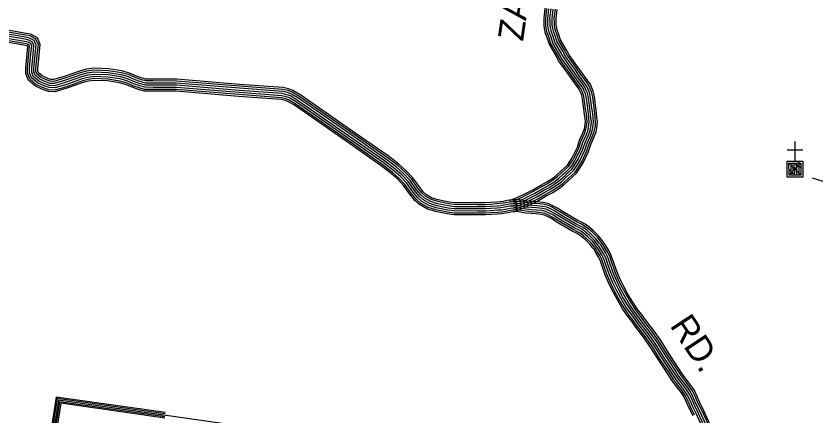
# Model space of a CAD drawing. Extents: x 1788175 to 1969470, y 584502 to 738744.
# Drawn here: x 1851363 to 1862951, y 620035 to 625820 of the extents above; entities that cross this region are included whole.
import ezdxf

# ---------------------------------------------------------------- set-up
doc = ezdxf.new("R2010")
doc.units = 0
for name, color, linetype in [('DESIGN - ROW - Right-of-Way and Easement Labels', 7, 'Continuous'), ('DESIGN - UTILITIES - Cable (Overhead) with Text', 7, 'Continuous'), ('DESIGN - UTILITIES - Cable (Underground) with Text', 7, 'Continuous'), ('SURVEY - DRAINAGE - Natural Features', 7, 'Continuous'), ('SURVEY - TRANSPORTATION - Roads', 7, 'Continuous')]:
    doc.layers.add(name, color=color, linetype=linetype)

msp = doc.modelspace()

# ---------------------------------------------------------------- linework, layer by layer
at = {"layer": 'DESIGN - UTILITIES - Cable (Overhead) with Text'}
msp.add_line((1863552, 623268), (1862898, 623467), dxfattribs=at)
at = {"layer": 'DESIGN - UTILITIES - Cable (Underground) with Text'}
msp.add_line((1862760, 623874), (1862532, 623873), dxfattribs=at)
for points in [[(1862642, 623998), (1862645, 623707)], [(1862645, 623718), (1862645, 623713), (1862759, 623713), (1862760, 623485), (1862532, 623485), (1862531, 623713), (1862702, 623713), (1862702, 623709)], [(1862732, 623685), (1862558, 623512)], [(1862702, 623699), (1862703, 623514), (1862560, 623513), (1862559, 623684), (1862731, 623685), (1862731, 623514), (1862674, 623514), (1862674, 623656), (1862588, 623656), (1862588, 623542), (1862645, 623542), (1862645, 623628), (1862617, 623627), (1862617, 623570)], [(1862560, 623681), (1862730, 623516)], [(1862657, 623676), (1862730, 623621)], [(1862561, 623594), (1862642, 623515)]]:
    msp.add_lwpolyline(points, dxfattribs=at)
at = {"layer": 'SURVEY - DRAINAGE - Natural Features'}
for points in [[(1853662, 616834), (1854993, 616642), (1855434, 619758), (1851978, 620250), (1851664, 618264), (1844950, 622204)], [(1853517, 619991), (1852010, 620206), (1851694, 618202), (1851536, 618294)], [(1853519, 620010), (1851994, 620227), (1851679, 618232), (1851545, 618311)], [(1853522, 620030), (1851978, 620250), (1851664, 618264), (1851556, 618328)], [(1853525, 620050), (1851961, 620272), (1851649, 618296), (1851566, 618345)], [(1853528, 620070), (1851944, 620295), (1851634, 618328), (1851576, 618362)]]:
    msp.add_lwpolyline(points, dxfattribs=at)
at = {"layer": 'SURVEY - TRANSPORTATION - Roads'}
for points in [[(1858517, 623144), (1858683, 623216), (1858735, 623243), (1858849, 623299), (1858966, 623369), (1859051, 623414), (1859122, 623459), (1859187, 623506), (1859258, 623573), (1859302, 623613), (1859349, 623657), (1859376, 623695), (1859404, 623740), (1859430, 623784), (1859494, 623919), (1859526, 624018), (1859573, 624124), (1859595, 624184), (1859607, 624249), (1859610, 624288), (1859605, 624330), (1859599, 624392), (1859589, 624470), (1859580, 624542), (1859570, 624616), (1859557, 624674), (1859542, 624708), (1859527, 624746), (1859504, 624779), (1859426, 624883), (1859349, 624994), (1859292, 625074), (1859227, 625166), (1859180, 625249), (1859089, 625405), (1859061, 625494), (1859034, 625567), (1859018, 625638), (1859013, 625684), (1859013, 625731), (1859011, 625790), (1859027, 625931)], [(1858527, 623122), (1858694, 623193), (1858746, 623221), (1858861, 623278), (1858978, 623347), (1859063, 623393), (1859136, 623439), (1859203, 623487), (1859274, 623555), (1859319, 623595), (1859368, 623640), (1859397, 623682), (1859426, 623727), (1859452, 623772), (1859517, 623910), (1859549, 624009), (1859595, 624115), (1859619, 624178), (1859632, 624245), (1859635, 624288), (1859630, 624333), (1859624, 624395), (1859614, 624473), (1859604, 624545), (1859594, 624621), (1859581, 624682), (1859565, 624718), (1859549, 624758), (1859524, 624793), (1859446, 624898), (1859370, 625008), (1859312, 625088), (1859248, 625179), (1859201, 625261), (1859112, 625415), (1859084, 625502), (1859058, 625575), (1859042, 625642), (1859037, 625685), (1859037, 625731), (1859035, 625789), (1859052, 625929)], [(1858539, 623093), (1858707, 623165), (1858760, 623193), (1858876, 623251), (1858993, 623320), (1859079, 623366), (1859153, 623413), (1859223, 623463), (1859295, 623532), (1859340, 623572), (1859391, 623620), (1859423, 623664), (1859452, 623711), (1859479, 623758), (1859546, 623899), (1859578, 623998), (1859624, 624103), (1859649, 624170), (1859662, 624241), (1859666, 624289), (1859660, 624336), (1859654, 624398), (1859645, 624477), (1859635, 624549), (1859625, 624626), (1859610, 624692), (1859593, 624730), (1859576, 624773), (1859549, 624811), (1859471, 624916), (1859395, 625026), (1859337, 625106), (1859274, 625195), (1859228, 625277), (1859140, 625428), (1859114, 625512), (1859087, 625584), (1859073, 625647), (1859068, 625687), (1859068, 625732), (1859066, 625788), (1859083, 625926)], [(1858552, 623065), (1858721, 623137), (1858774, 623165), (1858890, 623223), (1859008, 623293), (1859094, 623339), (1859170, 623387), (1859242, 623439), (1859316, 623509), (1859360, 623549), (1859415, 623599), (1859449, 623647), (1859479, 623695), (1859507, 623743), (1859575, 623887), (1859607, 623987), (1859653, 624091), (1859679, 624161), (1859693, 624237), (1859697, 624289), (1859691, 624339), (1859685, 624401), (1859675, 624481), (1859665, 624554), (1859656, 624632), (1859640, 624702), (1859622, 624742), (1859604, 624788), (1859574, 624830), (1859496, 624934), (1859420, 625044), (1859362, 625124), (1859301, 625212), (1859255, 625292), (1859169, 625440), (1859143, 625522), (1859117, 625592), (1859103, 625652), (1859099, 625688), (1859099, 625733), (1859097, 625787), (1859114, 625923)], [(1858552, 623065), (1858721, 623137), (1858774, 623165), (1858890, 623223), (1859008, 623293), (1859094, 623339), (1859170, 623387), (1859242, 623439), (1859316, 623509), (1859360, 623549), (1859415, 623599), (1859449, 623647), (1859479, 623695), (1859507, 623743), (1859575, 623887), (1859607, 623987), (1859653, 624091), (1859679, 624161), (1859693, 624237), (1859697, 624289), (1859691, 624339), (1859685, 624401), (1859675, 624481), (1859665, 624554), (1859656, 624632), (1859640, 624702), (1859622, 624742), (1859604, 624788), (1859574, 624830), (1859496, 624934), (1859420, 625044), (1859362, 625124), (1859301, 625212), (1859255, 625292), (1859169, 625440), (1859143, 625522), (1859117, 625592), (1859103, 625652), (1859099, 625688), (1859099, 625733), (1859097, 625787), (1859114, 625923)], [(1858564, 623036), (1858734, 623109), (1858789, 623138), (1858905, 623196), (1859024, 623266), (1859110, 623312), (1859188, 623362), (1859262, 623415), (1859338, 623486), (1859381, 623526), (1859438, 623579), (1859474, 623630), (1859505, 623679), (1859534, 623729), (1859604, 623876), (1859636, 623976), (1859682, 624080), (1859709, 624153), (1859724, 624233), (1859728, 624290), (1859722, 624343), (1859716, 624405), (1859706, 624485), (1859696, 624558), (1859686, 624637), (1859669, 624711), (1859650, 624754), (1859631, 624803), (1859599, 624848), (1859521, 624952), (1859446, 625062), (1859388, 625142), (1859327, 625229), (1859282, 625308), (1859197, 625453), (1859172, 625532), (1859147, 625601), (1859134, 625658), (1859130, 625690), (1859130, 625733), (1859128, 625785), (1859144, 625920)], [(1858576, 623008), (1858747, 623081), (1858803, 623110), (1858920, 623169), (1859039, 623239), (1859126, 623286), (1859205, 623336), (1859282, 623391), (1859359, 623464), (1859402, 623503), (1859461, 623558), (1859500, 623613), (1859532, 623663), (1859562, 623714), (1859633, 623864), (1859665, 623965), (1859710, 624068), (1859739, 624145), (1859755, 624229), (1859759, 624291), (1859753, 624346), (1859747, 624408), (1859737, 624490), (1859727, 624562), (1859717, 624642), (1859699, 624721), (1859679, 624766), (1859659, 624817), (1859624, 624866), (1859546, 624970), (1859471, 625080), (1859413, 625160), (1859353, 625245), (1859308, 625323), (1859226, 625465), (1859202, 625542), (1859177, 625610), (1859164, 625663), (1859161, 625692), (1859161, 625734), (1859160, 625784), (1859175, 625917)], [(1858586, 622984), (1858758, 623058), (1858814, 623087), (1858932, 623146), (1859052, 623217), (1859139, 623263), (1859220, 623315), (1859298, 623371), (1859376, 623445), (1859420, 623485), (1859481, 623541), (1859522, 623599), (1859554, 623650), (1859584, 623702), (1859656, 623855), (1859689, 623956), (1859734, 624058), (1859764, 624138), (1859780, 624226), (1859785, 624291), (1859778, 624349), (1859772, 624411), (1859762, 624493), (1859752, 624565), (1859742, 624647), (1859723, 624730), (1859703, 624776), (1859682, 624830), (1859645, 624881), (1859567, 624985), (1859492, 625094), (1859434, 625175), (1859375, 625259), (1859331, 625336), (1859250, 625476), (1859226, 625551), (1859201, 625618), (1859190, 625667), (1859187, 625693), (1859187, 625734), (1859185, 625783), (1859201, 625914)], [(1857639, 623123), (1857480, 623153), (1857393, 623181), (1857309, 623229), (1857266, 623267), (1857206, 623341), (1857111, 623474), (1857015, 623577), (1856908, 623673), (1856753, 623790), (1856292, 624113), (1855489, 624671), (1855375, 624739), (1855310, 624763), (1855232, 624781), (1854602, 624829), (1853691, 624903), (1853350, 624904), (1853244, 624904), (1853191, 624919), (1853110, 624948), (1853009, 624992), (1852898, 625024), (1852706, 625052), (1852489, 625062), (1852378, 625047), (1852284, 625021), (1852060, 624942), (1851909, 624897), (1851865, 624898), (1851825, 624912), (1851740, 624952), (1851687, 624996), (1851678, 625020), (1851677, 625060), (1851696, 625257), (1851713, 625405), (1851672, 625504), (1851578, 625554), (1851508, 625568), (1851135, 625632)], [(1857617, 623006), (1857451, 623038), (1857346, 623072), (1857239, 623132), (1857181, 623185), (1857111, 623269), (1857018, 623399), (1856932, 623493), (1856833, 623582), (1856683, 623694), (1856224, 624015), (1855425, 624571), (1855324, 624632), (1855276, 624649), (1855214, 624664), (1854593, 624711), (1853686, 624784), (1853350, 624785), (1853228, 624786), (1853155, 624806), (1853067, 624838), (1852969, 624880), (1852873, 624907), (1852694, 624934), (1852495, 624943), (1852402, 624930), (1852319, 624908), (1852097, 624829), (1851924, 624777), (1851843, 624781), (1851781, 624802), (1851675, 624851), (1851587, 624925), (1851559, 624998), (1851559, 625065), (1851578, 625269), (1851592, 625387), (1851578, 625420), (1851538, 625441), (1851487, 625452), (1851118, 625514)], [(1857623, 623036), (1857458, 623068), (1857358, 623101), (1857258, 623157), (1857203, 623207), (1857136, 623288), (1857042, 623418), (1856953, 623515), (1856852, 623605), (1856701, 623719), (1856242, 624041), (1855442, 624597), (1855337, 624660), (1855285, 624679), (1855219, 624694), (1854595, 624742), (1853688, 624815), (1853350, 624816), (1853232, 624817), (1853164, 624836), (1853078, 624866), (1852979, 624909), (1852879, 624938), (1852697, 624965), (1852493, 624974), (1852396, 624961), (1852310, 624938), (1852087, 624859), (1851920, 624808), (1851848, 624811), (1851792, 624831), (1851692, 624877), (1851613, 624944), (1851590, 625004), (1851590, 625064), (1851609, 625266), (1851623, 625392), (1851603, 625442), (1851548, 625471), (1851492, 625482), (1851122, 625545)], [(1857623, 623036), (1857458, 623068), (1857358, 623101), (1857258, 623157), (1857203, 623207), (1857136, 623288), (1857042, 623418), (1856953, 623515), (1856852, 623605), (1856701, 623719), (1856242, 624041), (1855442, 624597), (1855337, 624660), (1855285, 624679), (1855219, 624694), (1854595, 624742), (1853688, 624815), (1853350, 624816), (1853232, 624817), (1853164, 624836), (1853078, 624866), (1852979, 624909), (1852879, 624938), (1852697, 624965), (1852493, 624974), (1852396, 624961), (1852310, 624938), (1852087, 624859), (1851920, 624808), (1851848, 624811), (1851792, 624831), (1851692, 624877), (1851613, 624944), (1851590, 625004), (1851590, 625064), (1851609, 625266), (1851623, 625392), (1851603, 625442), (1851548, 625471), (1851492, 625482), (1851122, 625545)], [(1857628, 623067), (1857466, 623098), (1857371, 623129), (1857276, 623183), (1857225, 623228), (1857161, 623306), (1857067, 623438), (1856975, 623537), (1856872, 623629), (1856719, 623744), (1856259, 624066), (1855459, 624623), (1855351, 624688), (1855294, 624709), (1855224, 624725), (1854598, 624772), (1853689, 624846), (1853350, 624847), (1853237, 624848), (1853174, 624865), (1853089, 624895), (1852990, 624938), (1852886, 624968), (1852700, 624996), (1852492, 625005), (1852390, 624991), (1852301, 624967), (1852078, 624888), (1851916, 624839), (1851854, 624842), (1851804, 624859), (1851709, 624903), (1851639, 624962), (1851621, 625010), (1851621, 625062), (1851640, 625263), (1851655, 625396), (1851627, 625464), (1851559, 625500), (1851498, 625513), (1851127, 625576)], [(1857634, 623097), (1857474, 623128), (1857383, 623158), (1857294, 623208), (1857248, 623249), (1857185, 623325), (1857091, 623457), (1856997, 623559), (1856892, 623653), (1856738, 623770), (1856277, 624092), (1855475, 624650), (1855364, 624716), (1855303, 624739), (1855228, 624756), (1854600, 624803), (1853690, 624877), (1853350, 624878), (1853241, 624879), (1853183, 624895), (1853101, 624924), (1853000, 624968), (1852892, 624998), (1852703, 625027), (1852491, 625036), (1852383, 625022), (1852292, 624997), (1852068, 624918), (1851912, 624871), (1851860, 624873), (1851815, 624888), (1851726, 624930), (1851665, 624981), (1851652, 625015), (1851652, 625061), (1851671, 625259), (1851687, 625401), (1851652, 625486), (1851570, 625530), (1851504, 625543), (1851131, 625606)], [(1857606, 622951), (1857437, 622984), (1857323, 623021), (1857207, 623086), (1857140, 623146), (1857067, 623235), (1856975, 623363), (1856892, 623453), (1856797, 623538), (1856650, 623649), (1856192, 623970), (1855395, 624525), (1855300, 624581), (1855260, 624596), (1855206, 624608), (1854588, 624655), (1853684, 624728), (1853350, 624729), (1853220, 624730), (1853138, 624753), (1853046, 624786), (1852950, 624827), (1852861, 624853), (1852689, 624879), (1852497, 624887), (1852413, 624876), (1852336, 624855), (1852114, 624776), (1851931, 624721), (1851832, 624725), (1851760, 624750), (1851645, 624803), (1851540, 624892), (1851504, 624987), (1851503, 625067), (1851523, 625275), (1851535, 625379), (1851534, 625380), (1851519, 625388), (1851477, 625397), (1851109, 625459)], [(1857611, 622976), (1857443, 623008), (1857333, 623044), (1857221, 623107), (1857158, 623164), (1857087, 623250), (1856994, 623379), (1856910, 623471), (1856813, 623558), (1856665, 623669), (1856206, 623990), (1855408, 624545), (1855310, 624604), (1855267, 624620), (1855210, 624633), (1854590, 624680), (1853685, 624753), (1853350, 624754), (1853224, 624755), (1853145, 624776), (1853055, 624809), (1852959, 624851), (1852866, 624877), (1852691, 624903), (1852496, 624912), (1852408, 624900), (1852329, 624878), (1852107, 624800), (1851928, 624746), (1851837, 624750), (1851769, 624773), (1851658, 624824), (1851561, 624907), (1851528, 624992), (1851528, 625066), (1851547, 625272), (1851560, 625383), (1851554, 625397), (1851527, 625412), (1851481, 625421), (1851113, 625484)], [(1861558, 619442), (1861277, 620071), (1861217, 620191), (1861183, 620271), (1861140, 620360), (1861099, 620422), (1860965, 620598), (1860910, 620686), (1860764, 620906), (1860658, 621076), (1860550, 621230), (1860434, 621380), (1860376, 621464), (1860326, 621528), (1860250, 621638), (1860177, 621761), (1860121, 621864), (1860064, 621979), (1860009, 622111), (1859966, 622235), (1859933, 622324), (1859900, 622391), (1859861, 622453), (1859832, 622500), (1859811, 622527), (1859762, 622591), (1859686, 622666), (1859629, 622713), (1859576, 622753), (1859538, 622774), (1859476, 622804), (1859250, 622937), (1859178, 622984), (1859106, 623023), (1859052, 623047), (1858989, 623060), (1858905, 623068), (1858833, 623072), (1858761, 623080), (1858625, 623103), (1858575, 623096), (1858559, 623096), (1858512, 623092), (1858463, 623082), (1858431, 623076), (1858381, 623068), (1858330, 623065), (1858241, 623059), (1858160, 623053), (1858045, 623053), (1857713, 623055), (1857627, 623067)], [(1861587, 619454), (1861305, 620085), (1861245, 620204), (1861212, 620284), (1861167, 620375), (1861124, 620440), (1860991, 620616), (1860936, 620702), (1860790, 620922), (1860684, 621093), (1860575, 621248), (1860459, 621398), (1860401, 621482), (1860351, 621546), (1860276, 621655), (1860204, 621776), (1860149, 621878), (1860092, 621992), (1860038, 622122), (1859995, 622245), (1859962, 622337), (1859927, 622407), (1859887, 622469), (1859858, 622517), (1859836, 622546), (1859785, 622612), (1859707, 622689), (1859648, 622737), (1859593, 622779), (1859552, 622802), (1859491, 622831), (1859266, 622964), (1859194, 623010), (1859119, 623051), (1859061, 623076), (1858994, 623091), (1858907, 623099), (1858835, 623103), (1858765, 623111), (1858626, 623134), (1858573, 623127), (1858558, 623127), (1858507, 623123), (1858457, 623112), (1858426, 623107), (1858378, 623099), (1858328, 623095), (1858238, 623089), (1858159, 623084), (1858045, 623084), (1857716, 623086), (1857631, 623098)], [(1861610, 619464), (1861328, 620096), (1861269, 620215), (1861235, 620295), (1861190, 620388), (1861145, 620455), (1861012, 620631), (1860957, 620716), (1860812, 620936), (1860706, 621108), (1860595, 621263), (1860480, 621413), (1860422, 621497), (1860372, 621562), (1860297, 621669), (1860226, 621789), (1860172, 621890), (1860116, 622002), (1860062, 622132), (1860019, 622254), (1859985, 622347), (1859949, 622419), (1859909, 622482), (1859879, 622532), (1859856, 622562), (1859805, 622629), (1859724, 622708), (1859664, 622757), (1859608, 622800), (1859564, 622824), (1859503, 622854), (1859280, 622986), (1859207, 623033), (1859131, 623074), (1859069, 623101), (1858997, 623116), (1858909, 623125), (1858838, 623129), (1858768, 623136), (1858626, 623160), (1858571, 623153), (1858557, 623153), (1858504, 623148), (1858452, 623138), (1858422, 623132), (1858375, 623125), (1858326, 623121), (1858237, 623115), (1858158, 623109), (1858045, 623109), (1857718, 623112), (1857635, 623123)], [(1861170, 620021), (1861110, 620142), (1861076, 620222), (1861038, 620301), (1861003, 620354), (1860868, 620531), (1860811, 620622), (1860665, 620842), (1860560, 621011), (1860455, 621160), (1860339, 621310), (1860281, 621394), (1860231, 621458), (1860150, 621575), (1860074, 621703), (1860017, 621810), (1859957, 621930), (1859899, 622069), (1859855, 622195), (1859825, 622278), (1859797, 622334), (1859761, 622391), (1859735, 622433), (1859718, 622455), (1859674, 622513), (1859607, 622578), (1859555, 622621), (1859512, 622654), (1859483, 622670), (1859420, 622700), (1859188, 622837), (1859118, 622882), (1859054, 622917), (1859015, 622934), (1858971, 622943), (1858896, 622951), (1858823, 622955), (1858744, 622963), (1858623, 622984), (1858582, 622979), (1858564, 622979), (1858529, 622976), (1858485, 622966), (1858451, 622960), (1858395, 622951), (1858339, 622947), (1858249, 622941), (1858164, 622935), (1858045, 622935), (1857705, 622937), (1857610, 622951)], [(1861193, 620032), (1861133, 620152), (1861099, 620233), (1861059, 620314), (1861023, 620369), (1860889, 620545), (1860832, 620635), (1860686, 620855), (1860581, 621025), (1860475, 621174), (1860359, 621325), (1860301, 621409), (1860251, 621473), (1860171, 621588), (1860096, 621715), (1860039, 621821), (1859980, 621940), (1859922, 622078), (1859878, 622203), (1859847, 622288), (1859819, 622346), (1859782, 622404), (1859756, 622447), (1859738, 622471), (1859693, 622529), (1859624, 622596), (1859571, 622640), (1859525, 622675), (1859495, 622692), (1859432, 622722), (1859201, 622858), (1859130, 622904), (1859065, 622939), (1859023, 622958), (1858975, 622968), (1858897, 622975), (1858825, 622979), (1858748, 622988), (1858623, 623009), (1858580, 623003), (1858563, 623003), (1858526, 623000), (1858481, 622991), (1858447, 622984), (1858392, 622976), (1858337, 622972), (1858247, 622966), (1858163, 622960), (1858045, 622960), (1857707, 622962), (1857614, 622975)], [(1861501, 619417), (1861221, 620045), (1861161, 620165), (1861127, 620245), (1861086, 620329), (1861048, 620386), (1860914, 620563), (1860858, 620652), (1860712, 620872), (1860607, 621042), (1860500, 621193), (1860384, 621343), (1860326, 621427), (1860276, 621491), (1860197, 621605), (1860123, 621730), (1860066, 621836), (1860008, 621953), (1859951, 622089), (1859907, 622214), (1859876, 622300), (1859846, 622361), (1859808, 622420), (1859781, 622465), (1859762, 622489), (1859716, 622550), (1859644, 622619), (1859590, 622664), (1859542, 622701), (1859509, 622719), (1859447, 622749), (1859218, 622885), (1859146, 622930), (1859078, 622967), (1859033, 622987), (1858979, 622998), (1858900, 623006), (1858828, 623010), (1858752, 623019), (1858624, 623040), (1858578, 623034), (1858562, 623034), (1858521, 623031), (1858475, 623021), (1858442, 623015), (1858388, 623007), (1858335, 623003), (1858245, 622997), (1858162, 622991), (1858045, 622991), (1857709, 622993), (1857618, 623006)], [(1861530, 619430), (1861249, 620058), (1861189, 620178), (1861155, 620258), (1861113, 620344), (1861073, 620404), (1860940, 620581), (1860884, 620669), (1860738, 620889), (1860632, 621059), (1860525, 621211), (1860409, 621361), (1860351, 621445), (1860301, 621510), (1860223, 621622), (1860150, 621746), (1860094, 621850), (1860036, 621966), (1859980, 622100), (1859936, 622224), (1859905, 622312), (1859873, 622376), (1859835, 622436), (1859807, 622482), (1859787, 622508), (1859739, 622570), (1859665, 622643), (1859609, 622689), (1859559, 622727), (1859523, 622747), (1859461, 622777), (1859234, 622911), (1859162, 622957), (1859092, 622995), (1859042, 623017), (1858984, 623029), (1858902, 623037), (1858830, 623041), (1858756, 623049), (1858624, 623071), (1858577, 623065), (1858561, 623065), (1858517, 623061), (1858469, 623052), (1858437, 623046), (1858385, 623038), (1858333, 623034), (1858243, 623028), (1858161, 623022), (1858045, 623022), (1857711, 623024), (1857623, 623036)], [(1861530, 619430), (1861249, 620058), (1861189, 620178), (1861155, 620258), (1861113, 620344), (1861073, 620404), (1860940, 620581), (1860884, 620669), (1860738, 620889), (1860632, 621059), (1860525, 621211), (1860409, 621361), (1860351, 621445), (1860301, 621510), (1860223, 621622), (1860150, 621746), (1860094, 621850), (1860036, 621966), (1859980, 622100), (1859936, 622224), (1859905, 622312), (1859873, 622376), (1859835, 622436), (1859807, 622482), (1859787, 622508), (1859739, 622570), (1859665, 622643), (1859609, 622689), (1859559, 622727), (1859523, 622747), (1859461, 622777), (1859234, 622911), (1859162, 622957), (1859092, 622995), (1859042, 623017), (1858984, 623029), (1858902, 623037), (1858830, 623041), (1858756, 623049), (1858624, 623071), (1858577, 623065), (1858561, 623065), (1858517, 623061), (1858469, 623052), (1858437, 623046), (1858385, 623038), (1858333, 623034), (1858243, 623028), (1858161, 623022), (1858045, 623022), (1857711, 623024), (1857623, 623036)]]:
    msp.add_lwpolyline(points, dxfattribs=at)

# ---------------------------------------------------------------- texts
at = {"layer": 'DESIGN - ROW - Right-of-Way and Easement Labels'}
for s, rotation, p in [('ZACHARY', 81.8068, (1858707, 625445)), ('RD.', 303.4754, (1860825, 621332))]:
    msp.add_text(s, height=370, rotation=rotation, dxfattribs=at).set_placement(p)

doc.saveas('drawing.dxf')
